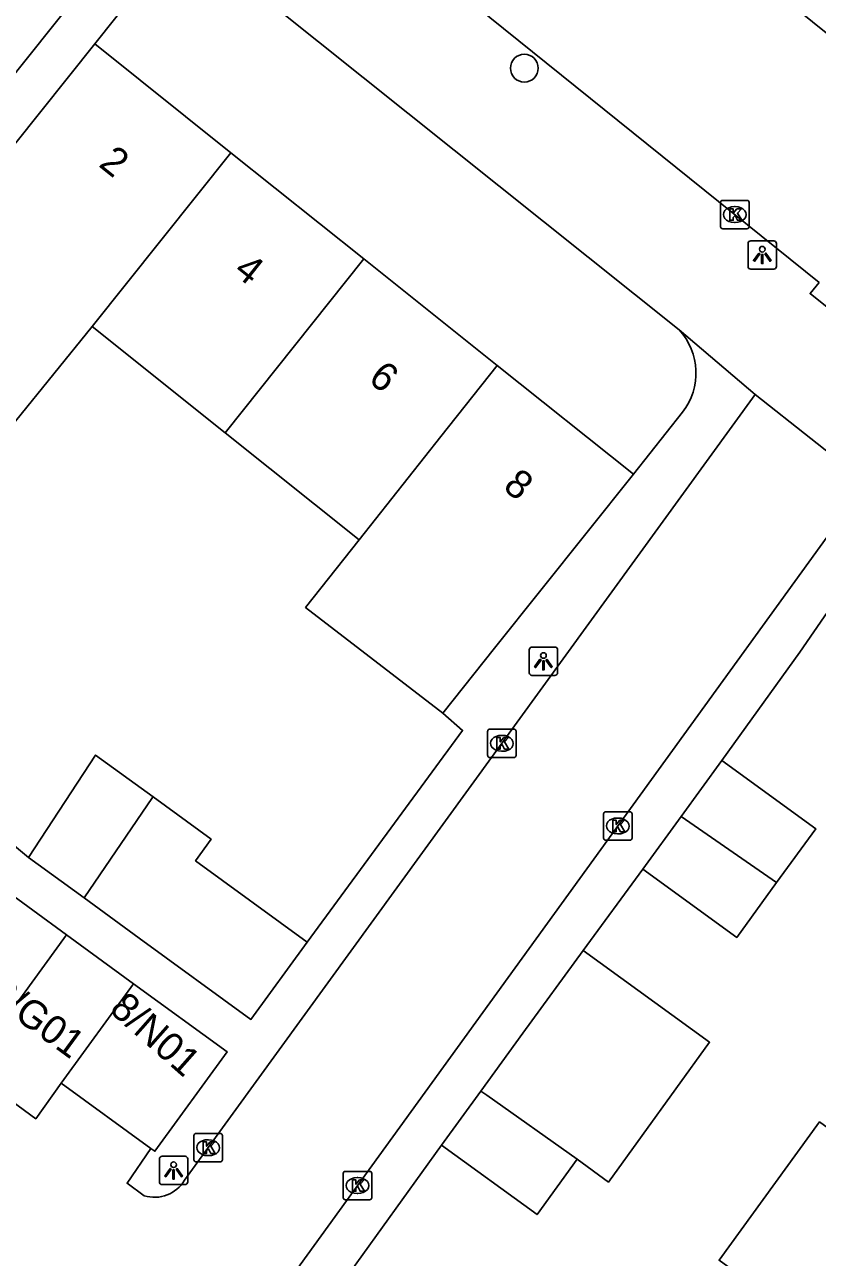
# Model space of a CAD drawing. Extents: x 159675 to 160530, y 382179 to 382901.
# Drawn here: x 160283.66 to 160311.53, y 382662.69 to 382705.99 of the extents above; entities that cross this region are included whole.
import ezdxf

# ---------------------------------------------------------------- set-up
doc = ezdxf.new("R2010")
doc.units = 0
for name, color, linetype in [('IMGEO_Boom', 7, 'Continuous'), ('IMGEO_Kolk', 7, 'Continuous'), ('IMGEO_Lichtpunt', 7, 'Continuous'), ('IMGEO_Pand', 7, 'Continuous'), ('IMGEO_Pand_nummerreeks', 7, 'Continuous'), ('IMGEO_Rijbaan_lokaal_open', 7, 'Continuous'), ('IMGEO_Voetpad_open', 7, 'Continuous')]:
    doc.layers.add(name, color=color, linetype=linetype)

msp = doc.modelspace()

# ---------------------------------------------------------------- linework, layer by layer
at = {"layer": 'IMGEO_Boom'}
msp.add_circle((160301.224, 382704.466), 0.489, dxfattribs=at)
at = {"layer": 'IMGEO_Kolk'}
for p, q in [((160308.122, 382698.896), (160308.122, 382699.748)), ((160308.197, 382699.822), (160309.049, 382699.822)), ((160308.61, 382699.602), (160308.635, 382699.602)), ((160309.123, 382699.748), (160309.123, 382698.896)), ((160309.049, 382698.822), (160308.197, 382698.822)), ((160308.633, 382699.042), (160308.608, 382699.042)), ((160299.936, 382680.323), (160299.936, 382681.175)), ((160300.011, 382681.249), (160300.863, 382681.249)), ((160300.424, 382681.029), (160300.449, 382681.029)), ((160300.937, 382681.175), (160300.937, 382680.323)), ((160300.447, 382680.469), (160300.422, 382680.469)), ((160300.863, 382680.249), (160300.011, 382680.249)), ((160304.009, 382677.419), (160304.009, 382678.271)), ((160304.084, 382678.345), (160304.936, 382678.345)), ((160305.01, 382678.271), (160305.01, 382677.419)), ((160304.497, 382678.125), (160304.522, 382678.125)), ((160304.52, 382677.565), (160304.495, 382677.565)), ((160304.936, 382677.345), (160304.084, 382677.345)), ((160289.688, 382667.045), (160290.54, 382667.045)), ((160289.613, 382666.119), (160289.613, 382666.971)), ((160290.101, 382666.825), (160290.126, 382666.825)), ((160290.614, 382666.971), (160290.614, 382666.119)), ((160290.124, 382666.265), (160290.099, 382666.265)), ((160290.54, 382666.045), (160289.688, 382666.045)), ((160294.934, 382665.713), (160295.786, 382665.713)), ((160294.859, 382664.787), (160294.859, 382665.639)), ((160295.347, 382665.493), (160295.372, 382665.493)), ((160295.86, 382665.639), (160295.86, 382664.787)), ((160295.37, 382664.933), (160295.345, 382664.933)), ((160295.786, 382664.713), (160294.934, 382664.713))]:
    msp.add_line(p, q, dxfattribs=at)
for points in [[(160308.122, 382698.896), (160308.122, 382699.748)], [(160308.197, 382699.822), (160309.049, 382699.822)], [(160308.443, 382699.522), (160308.566, 382699.522), (160308.566, 382699.371), (160308.696, 382699.522), (160308.86, 382699.522), (160308.714, 382699.371), (160308.867, 382699.122), (160308.715, 382699.122), (160308.63, 382699.286), (160308.566, 382699.219), (160308.566, 382699.122), (160308.443, 382699.122), (160308.443, 382699.522)], [(160309.123, 382699.748), (160309.123, 382698.896)], [(160309.049, 382698.822), (160308.197, 382698.822)], [(160299.936, 382680.323), (160299.936, 382681.175)], [(160300.011, 382681.249), (160300.863, 382681.249)], [(160300.257, 382680.949), (160300.38, 382680.949), (160300.38, 382680.798), (160300.51, 382680.949), (160300.674, 382680.949), (160300.528, 382680.798), (160300.681, 382680.549), (160300.529, 382680.549), (160300.444, 382680.713), (160300.38, 382680.646), (160300.38, 382680.549), (160300.257, 382680.549), (160300.257, 382680.949)], [(160300.937, 382681.175), (160300.937, 382680.323)], [(160300.863, 382680.249), (160300.011, 382680.249)], [(160304.009, 382677.419), (160304.009, 382678.271)], [(160304.084, 382678.345), (160304.936, 382678.345)], [(160305.01, 382678.271), (160305.01, 382677.419)], [(160304.33, 382678.045), (160304.453, 382678.045), (160304.453, 382677.894), (160304.583, 382678.045), (160304.747, 382678.045), (160304.601, 382677.894), (160304.754, 382677.645), (160304.602, 382677.645), (160304.517, 382677.809), (160304.453, 382677.742), (160304.453, 382677.645), (160304.33, 382677.645), (160304.33, 382678.045)], [(160304.936, 382677.345), (160304.084, 382677.345)], [(160289.688, 382667.045), (160290.54, 382667.045)], [(160289.613, 382666.119), (160289.613, 382666.971)], [(160289.934, 382666.745), (160290.057, 382666.745), (160290.057, 382666.594), (160290.187, 382666.745), (160290.351, 382666.745), (160290.205, 382666.594), (160290.358, 382666.345), (160290.206, 382666.345), (160290.121, 382666.509), (160290.057, 382666.442), (160290.057, 382666.345), (160289.934, 382666.345), (160289.934, 382666.745)], [(160290.614, 382666.971), (160290.614, 382666.119)], [(160290.54, 382666.045), (160289.688, 382666.045)], [(160294.934, 382665.713), (160295.786, 382665.713)], [(160294.859, 382664.787), (160294.859, 382665.639)], [(160295.18, 382665.413), (160295.303, 382665.413), (160295.303, 382665.262), (160295.433, 382665.413), (160295.597, 382665.413), (160295.451, 382665.262), (160295.604, 382665.013), (160295.452, 382665.013), (160295.367, 382665.177), (160295.303, 382665.11), (160295.303, 382665.013), (160295.18, 382665.013), (160295.18, 382665.413)], [(160295.86, 382665.639), (160295.86, 382664.787)], [(160295.786, 382664.713), (160294.934, 382664.713)]]:
    msp.add_lwpolyline(points, dxfattribs=at)
for centre, start, end in [((160308.199, 382699.746), 91.552, 178.448), ((160308.199, 382699.746), 91.552, 178.448), ((160309.047, 382699.746), 1.552, 88.448), ((160309.047, 382699.746), 1.552, 88.448), ((160308.199, 382698.898), 181.552, 268.448), ((160308.199, 382698.898), 181.552, 268.448), ((160309.047, 382698.898), 271.552, 358.448), ((160309.047, 382698.898), 271.552, 358.448), ((160300.013, 382681.173), 91.552, 178.448), ((160300.013, 382681.173), 91.552, 178.448), ((160300.861, 382681.173), 1.552, 88.448), ((160300.861, 382681.173), 1.552, 88.448), ((160300.013, 382680.325), 181.552, 268.448), ((160300.013, 382680.325), 181.552, 268.448), ((160300.861, 382680.325), 271.552, 358.448), ((160300.861, 382680.325), 271.552, 358.448), ((160304.086, 382678.269), 91.552, 178.448), ((160304.086, 382678.269), 91.552, 178.448), ((160304.934, 382678.269), 1.552, 88.448), ((160304.934, 382678.269), 1.552, 88.448), ((160304.086, 382677.421), 181.552, 268.448), ((160304.086, 382677.421), 181.552, 268.448), ((160304.934, 382677.421), 271.552, 358.448), ((160304.934, 382677.421), 271.552, 358.448), ((160289.69, 382666.969), 91.552, 178.448), ((160289.69, 382666.969), 91.552, 178.448), ((160290.538, 382666.969), 1.552, 88.448), ((160290.538, 382666.969), 1.552, 88.448), ((160289.69, 382666.121), 181.552, 268.448), ((160289.69, 382666.121), 181.552, 268.448), ((160290.538, 382666.121), 271.552, 358.448), ((160290.538, 382666.121), 271.552, 358.448), ((160294.936, 382665.637), 91.552, 178.448), ((160294.936, 382665.637), 91.552, 178.448), ((160295.784, 382665.637), 1.552, 88.448), ((160295.784, 382665.637), 1.552, 88.448), ((160294.936, 382664.789), 181.552, 268.448), ((160294.936, 382664.789), 181.552, 268.448), ((160295.784, 382664.789), 271.552, 358.448), ((160295.784, 382664.789), 271.552, 358.448)]:
    msp.add_arc(centre, 0.0765, start, end, dxfattribs=at)
for centre, major_axis, ratio, start_param, end_param in [((160308.609, 382699.322), (-0.387, 0.002), 0.722429, 4.712389, 7.853982), ((160308.634, 382699.322), (-0.39, 0.002), 0.717154, 1.570796, 4.712389), ((160300.423, 382680.749), (-0.387, 0.002), 0.722429, 4.712389, 7.853982), ((160300.448, 382680.749), (-0.39, 0.002), 0.717154, 1.570796, 4.712389), ((160304.496, 382677.845), (-0.387, 0.002), 0.722429, 4.712389, 7.853982), ((160304.521, 382677.845), (-0.39, 0.002), 0.717154, 1.570796, 4.712389), ((160290.1, 382666.545), (-0.387, 0.002), 0.722429, 4.712389, 7.853982), ((160290.125, 382666.545), (-0.39, 0.002), 0.717154, 1.570796, 4.712389), ((160295.346, 382665.213), (-0.387, 0.002), 0.722429, 4.712389, 7.853982), ((160295.371, 382665.213), (-0.39, 0.002), 0.717154, 1.570796, 4.712389)]:
    msp.add_ellipse(centre, major_axis=major_axis, ratio=ratio, start_param=start_param, end_param=end_param, dxfattribs=at)
at = {"layer": 'IMGEO_Lichtpunt'}
for p, q in [((160309.09, 382698.306), (160309.09, 382697.499)), ((160309.09, 382698.306), (160309.09, 382697.499)), ((160309.992, 382698.401), (160309.184, 382698.401)), ((160309.992, 382698.401), (160309.184, 382698.401)), ((160310.086, 382697.499), (160310.086, 382698.306)), ((160310.086, 382697.499), (160310.086, 382698.306)), ((160309.184, 382697.405), (160309.992, 382697.405)), ((160309.184, 382697.405), (160309.992, 382697.405)), ((160301.398, 382684.036), (160301.398, 382683.229)), ((160301.398, 382684.036), (160301.398, 382683.229)), ((160302.3, 382684.131), (160301.492, 382684.131)), ((160302.3, 382684.131), (160301.492, 382684.131)), ((160302.394, 382683.229), (160302.394, 382684.036)), ((160302.394, 382683.229), (160302.394, 382684.036)), ((160301.492, 382683.135), (160302.3, 382683.135)), ((160301.492, 382683.135), (160302.3, 382683.135)), ((160288.398, 382666.149), (160288.398, 382665.342)), ((160288.398, 382666.149), (160288.398, 382665.342)), ((160289.3, 382666.244), (160288.492, 382666.244)), ((160289.3, 382666.244), (160288.492, 382666.244)), ((160289.394, 382665.342), (160289.394, 382666.149)), ((160289.394, 382665.342), (160289.394, 382666.149)), ((160288.492, 382665.248), (160289.3, 382665.248)), ((160288.492, 382665.248), (160289.3, 382665.248))]:
    msp.add_line(p, q, dxfattribs=at)
for points in [[(160309.464, 382697.97), (160309.503, 382697.942), (160309.315, 382697.68), (160309.277, 382697.707), (160309.464, 382697.97)], [(160309.566, 382697.922), (160309.613, 382697.922), (160309.613, 382697.6), (160309.566, 382697.6), (160309.566, 382697.922)], [(160309.676, 382697.942), (160309.714, 382697.969), (160309.901, 382697.707), (160309.862, 382697.679), (160309.676, 382697.942)], [(160301.772, 382683.7), (160301.811, 382683.672), (160301.623, 382683.41), (160301.585, 382683.437), (160301.772, 382683.7)], [(160301.874, 382683.652), (160301.921, 382683.652), (160301.921, 382683.33), (160301.874, 382683.33), (160301.874, 382683.652)], [(160301.984, 382683.672), (160302.022, 382683.699), (160302.209, 382683.437), (160302.17, 382683.409), (160301.984, 382683.672)], [(160288.772, 382665.813), (160288.811, 382665.785), (160288.623, 382665.523), (160288.585, 382665.55), (160288.772, 382665.813)], [(160288.874, 382665.765), (160288.921, 382665.765), (160288.921, 382665.443), (160288.874, 382665.443), (160288.874, 382665.765)], [(160288.984, 382665.785), (160289.022, 382665.812), (160289.209, 382665.55), (160289.17, 382665.522), (160288.984, 382665.785)]]:
    msp.add_lwpolyline(points, dxfattribs=at)
for centre in [(160309.589, 382698.104), (160301.897, 382683.834), (160288.897, 382665.947)]:
    msp.add_circle(centre, 0.0994, dxfattribs=at)
for centre, start, end in [((160309.184, 382698.306), 90, 180), ((160309.184, 382698.306), 90, 180), ((160309.992, 382698.306), 0, 90), ((160309.992, 382698.306), 0, 90), ((160309.184, 382697.499), 180, 270), ((160309.184, 382697.499), 180, 270), ((160309.992, 382697.499), 270, 0), ((160309.992, 382697.499), 270, 360), ((160301.492, 382684.036), 90, 180), ((160301.492, 382684.036), 90, 180), ((160302.3, 382684.036), 0, 90), ((160302.3, 382684.036), 0, 90), ((160301.492, 382683.229), 180, 270), ((160301.492, 382683.229), 180, 270), ((160302.3, 382683.229), 270, 0), ((160302.3, 382683.229), 270, 360), ((160288.492, 382666.149), 90, 180), ((160288.492, 382666.149), 90, 180), ((160289.3, 382666.149), 0, 90), ((160289.3, 382666.149), 0, 90), ((160288.492, 382665.342), 180, 270), ((160288.492, 382665.342), 180, 270), ((160289.3, 382665.342), 270, 0), ((160289.3, 382665.342), 270, 360)]:
    msp.add_arc(centre, 0.0946, start, end, dxfattribs=at)
at = {"layer": 'IMGEO_Pand'}
for points in [[(160278.571, 382695.866), (160286.123, 382705.323)], [(160286.123, 382705.323), (160290.913, 382701.497)], [(160290.913, 382701.497), (160286.035, 382695.389)], [(160290.913, 382701.497), (160295.588, 382697.764)], [(160290.71, 382691.655), (160295.588, 382697.764)], [(160295.588, 382697.764), (160300.269, 382694.025)], [(160278.571, 382695.866), (160283.335, 382692.062), (160286.035, 382695.389)], [(160286.035, 382695.389), (160290.71, 382691.655)], [(160295.415, 382687.898), (160298.289, 382691.526), (160300.269, 382694.025)], [(160300.269, 382694.025), (160305.06, 382690.199)], [(160290.71, 382691.655), (160295.415, 382687.898)], [(160305.06, 382690.199), (160300.182, 382684.091), (160298.359, 382681.809)], [(160298.359, 382681.809), (160293.534, 382685.524), (160295.415, 382687.898)], [(160288.175, 382678.867), (160286.155, 382680.338), (160283.801, 382676.741)], [(160306.736, 382678.18), (160308.167, 382680.148)], [(160308.167, 382680.148), (160311.466, 382677.75), (160310.092, 382675.86)], [(160288.175, 382678.867), (160288.158, 382678.842), (160285.749, 382675.322)], [(160293.592, 382673.768), (160289.667, 382676.626), (160290.216, 382677.381), (160288.175, 382678.867)], [(160305.386, 382676.323), (160306.736, 382678.18)], [(160310.092, 382675.86), (160306.736, 382678.18)], [(160285.749, 382675.322), (160283.801, 382676.741)], [(160310.092, 382675.86), (160308.689, 382673.931), (160305.386, 382676.323)], [(160282.757, 382675.749), (160285.129, 382674.022)], [(160293.592, 382673.768), (160291.614, 382671.052), (160287.689, 382673.91), (160285.749, 382675.322)], [(160285.129, 382674.022), (160281.683, 382669.29)], [(160285.129, 382674.022), (160287.49, 382672.303)], [(160299.696, 382668.535), (160301.17, 382670.569), (160303.294, 382673.468)], [(160303.294, 382673.468), (160307.737, 382670.249), (160304.18, 382665.339), (160303.078, 382666.137)], [(160284.95, 382668.814), (160287.49, 382672.303)], [(160287.49, 382672.303), (160290.78, 382669.907), (160288.24, 382666.419), (160288.102, 382666.519)], [(160281.683, 382669.29), (160284.054, 382667.563), (160284.95, 382668.814)], [(160288.102, 382666.519), (160284.95, 382668.814)], [(160298.315, 382666.628), (160299.696, 382668.535)], [(160299.696, 382668.535), (160299.908, 382668.384), (160303.078, 382666.137)], [(160309.935, 382661.236), (160308.069, 382662.592), (160311.603, 382667.452), (160313.468, 382666.096)], [(160303.078, 382666.137), (160301.672, 382664.196), (160298.315, 382666.628)]]:
    msp.add_lwpolyline(points, dxfattribs=at)
at = {"layer": 'IMGEO_Rijbaan_lokaal_open'}
for points in [[(160292.249, 382721.456), (160329.213, 382691.747)], [(160311.584, 382696.94), (160287.892, 382716)], [(160289.284, 382665.402), (160309.343, 382693.001)], [(160309.343, 382693.001), (160313.249, 382689.912)], [(160313.249, 382689.912), (160284.25, 382649.875)], [(160288.102, 382666.519), (160287.263, 382665.293), (160287.861, 382664.859)]]:
    msp.add_lwpolyline(points, dxfattribs=at)
msp.add_arc((160288.228, 382666.033), 1.23, 252.6478, 329.1247, dxfattribs=at)
at = {"layer": 'IMGEO_Voetpad_open'}
for points in [[(160288.011, 382710.171), (160280.422, 382700.656), (160277.09, 382698.586)], [(160286.123, 382705.323), (160289.223, 382709.204)], [(160289.223, 382709.204), (160306.664, 382695.275)], [(160316.045, 382693.352), (160315.733, 382692.962), (160311.272, 382696.55), (160311.584, 382696.94)], [(160309.343, 382693.001), (160306.664, 382695.275)], [(160306.78, 382692.385), (160305.06, 382690.199)], [(160313.115, 382687.143), (160310.913, 382683.952), (160308.167, 382680.148)], [(160298.359, 382681.809), (160299.053, 382681.203), (160293.592, 382673.768)], [(160283.801, 382676.741), (160281.118, 382678.962)], [(160305.386, 382676.323), (160303.294, 382673.468)], [(160298.315, 382666.628), (160294.169, 382660.875)]]:
    msp.add_lwpolyline(points, dxfattribs=at)
msp.add_arc((160305.042, 382693.763), 2.218, 321.5941, 43.003, dxfattribs=at)

# ---------------------------------------------------------------- texts
at = {"layer": 'IMGEO_Pand_nummerreeks'}
for s, rotation, p in [('2', 321.3874, (160286.226, 382701.042)), ('4', 321.3874, (160290.963, 382697.26)), ('6', 321.3874, (160295.697, 382693.479)), ('8', 321.3884, (160300.435, 382689.695)), ('8/G01', 323.7462, (160282.348, 382671.786)), ('8/N01', 318.5035, (160286.601, 382671.344))]:
    msp.add_text(s, height=1, rotation=rotation, dxfattribs=at).set_placement(p)

doc.saveas('drawing.dxf')
